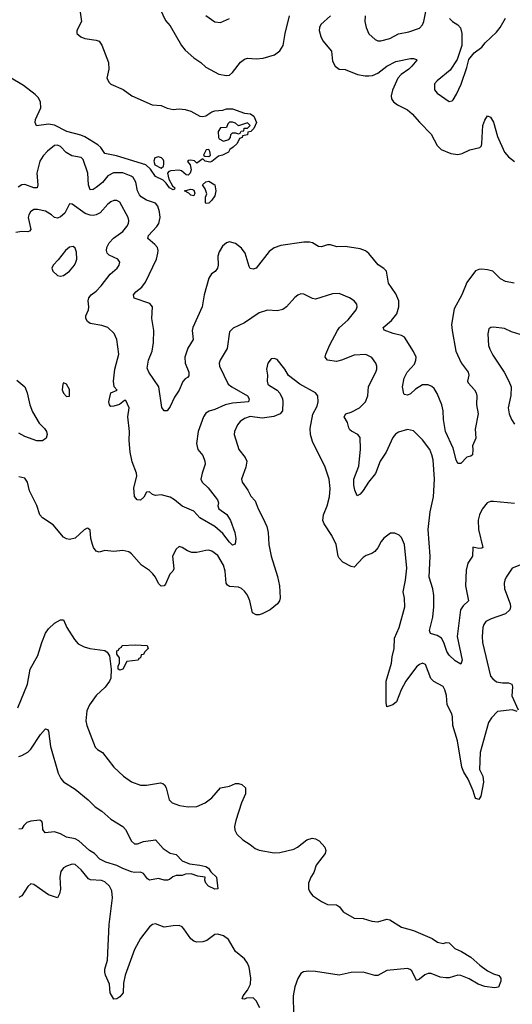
# Model space of a CAD drawing. Header units: inches. Extents: x 1834610 to 2027685, y 642842 to 774116.
# Tile 614 of 632: x 2006055 to 2009376, y 741714 to 748343. Entities that reach past the tile are written whole.
import ezdxf

# ---------------------------------------------------------------- set-up
doc = ezdxf.new("R2010")
doc.units = ezdxf.units.IN
doc.header["$MEASUREMENT"] = 0
doc.layers.add('C0704', color=7, linetype='Continuous')

msp = doc.modelspace()

# ---------------------------------------------------------------- linework, layer by layer
at = {"layer": 'C0704', "color": 5}
for points, elevation in [([(2006460.5, 748410), (2006470.7, 748330), (2006441, 748270), (2006441, 748250), (2006467.9, 748227.9), (2006495.2, 748215.2), (2006570, 748204.9), (2006590, 748197.3), (2006610, 748171), (2006654.2, 748054.2), (2006656.3, 748010), (2006643, 747950), (2006659, 747919), (2006669, 747909), (2006752.5, 747872.5), (2006811, 747830), (2006948.9, 747768.9), (2007010, 747764.9), (2007050, 747748.2), (2007090, 747738), (2007130, 747742.4), (2007170, 747738.7), (2007210, 747727.7), (2007270, 747692.4), (2007290, 747690.3), (2007310, 747695.3), (2007350, 747721.7), (2007370, 747728.7), (2007425.2, 747734.8), (2007450, 747742.6), (2007490, 747743), (2007570, 747714), (2007612, 747710), (2007633.7, 747693.7), (2007651.3, 747650), (2007634, 747610), (2007614, 747590), (2007594, 747586), (2007590, 747568), (2007558, 747562), (2007554, 747550), (2007538, 747542), (2007522, 747510), (2007495.3, 747484.7), (2007472, 747470), (2007462, 747450), (2007422, 747430), (2007396, 747424), (2007350, 747388), (2007336, 747384), (2007306, 747390), (2007290, 747406), (2007250, 747378), (2007232.7, 747392.7), (2007210, 747397.2), (2007190, 747395.3), (2007187.3, 747387.3), (2007204.7, 747364.7), (2007211, 747331), (2007204.7, 747310), (2007190, 747295.3), (2007178, 747298), (2007145.2, 747325.2), (2007129.3, 747329.3), (2007073.7, 747326.3), (2007059.8, 747320.2), (2007051, 747309), (2007060.4, 747270), (2007084.9, 747224.9), (2007102, 747210), (2007098.4, 747201.6), (2007090, 747198), (2007064.7, 747210), (2007042.2, 747242.3), (2007021.7, 747261.7), (2006970, 747288.2), (2006937.4, 747337.4), (2006905.6, 747365.6), (2006706.7, 747426.7), (2006630, 747442.4), (2006602.3, 747482.3), (2006580.9, 747500.9), (2006494.3, 747554.3), (2006466.5, 747566.5), (2006373.6, 747590), (2006290, 747632.6), (2006250, 747639.2), (2006168.3, 747628.3), (2006158.7, 747650), (2006161.7, 747670), (2006198.2, 747750), (2006194.8, 747790), (2006178.8, 747818.8), (2006159.4, 747839.4), (2006080, 747900), (2005890, 748011.1)], 220), ([(2006986.8, 748446.8), (2007037.2, 748337.2), (2007070, 748301.6), (2007146.7, 748170), (2007170, 748138), (2007230, 748086.5), (2007275.4, 748055.4), (2007310, 748022.6), (2007396.9, 747976.9), (2007450, 747967.4), (2007470, 747970.3), (2007490, 747987.2), (2007543.3, 748056.7), (2007570, 748077.7), (2007590, 748084.4), (2007650, 748079.1), (2007697, 748083), (2007773.1, 748106.9), (2007810, 748132.4), (2007831.9, 748170), (2007844.6, 748250), (2007873.6, 748370)], 240), ([(2008385.2, 748370), (2008382.2, 748330), (2008386, 748310), (2008390.4, 748290), (2008410, 748247), (2008450.8, 748210), (2008470, 748200.4), (2008490, 748201.1), (2008550, 748216), (2008610, 748247.9), (2008677.8, 748262.2), (2008750, 748285.5), (2008770, 748307.3), (2008779.7, 748330), (2008794.7, 748410)], 260), ([(2007310, 748370.4), (2007370, 748327.4), (2007410, 748324.6), (2007470, 748350.3)], 260), ([(2008150.1, 748369.9), (2008086.3, 748310), (2008076, 748290), (2008074.3, 748270), (2008085.5, 748230), (2008099.8, 748200.2), (2008156.5, 748130), (2008164, 748064), (2008181.3, 748030), (2008210, 748010.3), (2008250, 748007.2), (2008332.9, 747972.8), (2008384, 747964), (2008410, 747964.3), (2008432.9, 747967), (2008470, 747982.9), (2008531.1, 748030), (2008590, 748061), (2008690, 748080.8), (2008710, 748081.3), (2008730, 748074), (2008733, 748070), (2008699.6, 748030), (2008678.6, 748010), (2008626.3, 747973.7), (2008605.2, 747950), (2008569.1, 747869.1), (2008559, 747830), (2008562.6, 747810), (2008575.3, 747790), (2008601.1, 747770), (2008670, 747735.8), (2008701.2, 747710), (2008750, 747652.4), (2008830, 747572.3), (2008870, 747495.6), (2008895.8, 747470), (2008960.9, 747440.9), (2009010, 747435.2), (2009038.6, 747441.4), (2009090, 747467.6), (2009157.6, 747482.4), (2009167.4, 747492.6), (2009171.5, 747508.5), (2009178.5, 747630), (2009190, 747667.3), (2009210, 747696), (2009230, 747686.8), (2009250, 747653.4), (2009276.1, 747556.1), (2009324.6, 747450), (2009350, 747418.6), (2009390, 747387.7)], 240), ([(2008953.4, 748350), (2008972.7, 748330), (2009010, 748308.8), (2009027.6, 748287.6), (2009036.5, 748250), (2009034.9, 748170), (2009005.5, 748074.5), (2008957.8, 748002.2), (2008869.2, 747930.8), (2008852.7, 747910), (2008850.7, 747870), (2008870, 747847.3), (2008950, 747792.7), (2008970, 747795.5), (2008977, 747803), (2008999.5, 747840.5), (2009030.8, 747909.2), (2009070, 748021), (2009084.1, 748075.9), (2009119.7, 748120.2), (2009170, 748157.6), (2009193.2, 748186.8), (2009270, 748258), (2009293.8, 748290), (2009330, 748354)], 260), ([(2009388.3, 746568.3), (2009330, 746580.8), (2009297, 746597), (2009245.2, 746650), (2009210, 746659.7), (2009170, 746662.4), (2009150, 746661.6), (2009127.6, 746652.4), (2009070, 746572.7), (2009036.9, 746490), (2008984.5, 746395.5), (2008966.7, 746290), (2008970.2, 746249.8), (2008996.5, 746110), (2009032.5, 746032.5), (2009078.6, 745970), (2009082.9, 745950), (2009073.8, 745910), (2009078.2, 745898.2), (2009120.8, 745850), (2009132.6, 745830), (2009136.9, 745810), (2009134.5, 745750), (2009145.5, 745690), (2009126.2, 745586.2), (2009130, 745526), (2009106.8, 745473.2), (2009111, 745450), (2009106.8, 745413.2), (2009096.3, 745403.7), (2009070, 745397.2), (2009030, 745355.3), (2009010, 745354), (2008998.7, 745378.7), (2008977.2, 745457.3), (2008924.7, 745570), (2008913.1, 745650), (2008909.8, 745710), (2008900.3, 745750), (2008870, 745827), (2008850, 745858.7), (2008833.2, 745873.2), (2008810, 745883.5), (2008770, 745884.2), (2008724.1, 745855.9), (2008690, 745824.2), (2008670, 745815.1), (2008650, 745819), (2008644.8, 745824.8), (2008636.9, 745870), (2008647.8, 745930), (2008666.8, 745970), (2008716, 746024), (2008725.6, 746050), (2008727.1, 746070), (2008710, 746109.7), (2008650, 746205), (2008630, 746216.2), (2008572, 746230), (2008512.8, 746252.8), (2008506.3, 746270), (2008562, 746318), (2008597.2, 746362.8), (2008611.5, 746408.5), (2008610.5, 746450), (2008590, 746497.6), (2008541.8, 746570), (2008529.1, 746649.1), (2008510, 746668.4), (2008472.4, 746692.4), (2008410, 746769.7), (2008386.9, 746786.9), (2008350, 746801), (2008250, 746814.8), (2008192.6, 746812.6), (2008150, 746826.3), (2008130, 746828), (2008090, 746813), (2008070, 746815.8), (2008030, 746839.7), (2008010, 746845.1), (2007970, 746845.4), (2007816.4, 746823.6), (2007770, 746806.6), (2007737.7, 746782.3), (2007650.2, 746669.8), (2007630, 746662.4), (2007610, 746667.6), (2007601.2, 746681.2), (2007574.2, 746770), (2007550, 746805.6), (2007510, 746836.9), (2007470, 746847.3), (2007450, 746840.7), (2007422.3, 746817.7), (2007399.5, 746780.5), (2007392, 746750), (2007393.1, 746690), (2007388.7, 746670), (2007372.3, 746647.7), (2007349.2, 746630.8), (2007330, 746602), (2007299, 746490), (2007284.2, 746410), (2007221.3, 746270), (2007216.9, 746250), (2007225.3, 746190), (2007187.8, 746132.2), (2007167.6, 746070), (2007170.2, 746030), (2007195.3, 745970), (2007196, 745944), (2007186.9, 745933.1), (2007170, 745925.6), (2007154.1, 745905.9), (2007130, 745847.8), (2007098.8, 745801.2), (2007070, 745739), (2007050, 745709), (2007030, 745709), (2007012.9, 745732.9), (2006992.3, 745870), (2006925.6, 745970), (2006915.6, 745995.6), (2006922.7, 746050), (2006948.6, 746110), (2006957.8, 746170), (2006958.9, 746250), (2006947, 746330), (2006949.7, 746410), (2006932.6, 746432.6), (2006828, 746468), (2006821.6, 746490), (2006838.4, 746510), (2006878.2, 746541.8), (2006904.4, 746575.6), (2006976.4, 746730), (2006987.4, 746770), (2006988.6, 746790), (2006983.5, 746810), (2006967.1, 746830), (2006919.7, 746870), (2006924.2, 746890), (2006980.8, 746950), (2006993.6, 746970), (2007001.1, 747010), (2006998.5, 747050), (2006987.5, 747087.5), (2006970, 747108.3), (2006910, 747128.9), (2006874.7, 747150), (2006862.8, 747162.8), (2006849.2, 747190), (2006837.7, 747250), (2006819.5, 747279.5), (2006806.9, 747290), (2006750, 747311), (2006687.6, 747312.4), (2006650, 747291.7), (2006612.9, 747247), (2006570, 747212.6), (2006550, 747200.3), (2006530, 747198.3), (2006518.3, 747230), (2006514, 747310), (2006482, 747402), (2006470, 747414.2), (2006405.8, 747425.8), (2006369.2, 747449.2), (2006330, 747489.8), (2006310, 747497.1), (2006290, 747496.2), (2006241.5, 747458.5), (2006213.7, 747426.4), (2006190, 747389.6), (2006170.8, 747310), (2006177.5, 747230), (2006173.7, 747210), (2006150, 747210.9), (2006090, 747233.6), (2006070, 747231.3), (2006045.3, 747214.7)], 240), ([(2009390, 745085.7), (2009250, 745099.6), (2009230, 745099.1), (2009207.2, 745090), (2009172.6, 745047.4), (2009154.7, 745010), (2009146.2, 744973.8), (2009149.4, 744910), (2009177, 744790), (2009170, 744785.1), (2009150, 744783.1), (2009109.3, 744790.7), (2009106.9, 744730), (2009077, 744683.1), (2009064.3, 744635.7), (2009060.9, 744530), (2009081.3, 744430), (2009043.8, 744396.2), (2009027.7, 744370), (2009004.2, 744190), (2009038.4, 744030), (2009030, 744004), (2008990, 744026.6), (2008950, 744065.1), (2008935.6, 744090), (2008915, 744150), (2008897.8, 744177.8), (2008870, 744197.2), (2008824.5, 744210), (2008818.3, 744230), (2008841, 744319), (2008847.4, 744390), (2008847, 744467), (2008839.8, 744510), (2008816.2, 744590), (2008823.4, 744730), (2008809.1, 744910), (2008822.8, 745030), (2008846, 745130), (2008850.7, 745250), (2008841.6, 745378.4), (2008834.2, 745414.2), (2008819.8, 745450), (2008770, 745514), (2008710, 745573.6), (2008670, 745584.7), (2008610, 745565.1), (2008588.4, 745551.6), (2008570, 745529.6), (2008525.6, 745430), (2008485.7, 745370), (2008453.3, 745286.7), (2008407.3, 745230), (2008370, 745173.6), (2008350, 745149.4), (2008330, 745137.2), (2008315.2, 745175.2), (2008308, 745208), (2008308.9, 745248.9), (2008342.1, 745337.9), (2008352, 745452), (2008350.8, 745530), (2008335.6, 745550), (2008291.5, 745571.5), (2008281.6, 745581.6), (2008273.9, 745593.9), (2008264.2, 745630), (2008242, 745670), (2008254, 745690), (2008290, 745701.4), (2008346.9, 745730), (2008386, 745770), (2008401.4, 745810), (2008405.7, 745874.3), (2008455.1, 745970), (2008462.6, 745990), (2008463.5, 746010), (2008456.9, 746030), (2008428.7, 746068.7), (2008388.8, 746088.8), (2008310, 746084.7), (2008225.5, 746050), (2008190, 746041), (2008129.9, 746049.9), (2008114.3, 746070), (2008118, 746090), (2008145.6, 746154.4), (2008196.9, 746250), (2008211.8, 746270), (2008270, 746322.4), (2008323.6, 746390), (2008329.5, 746410), (2008327, 746427), (2008309.2, 746450), (2008279, 746470), (2008210, 746498.7), (2008163.8, 746496.2), (2008050, 746462), (2008030, 746465.1), (2007970, 746495.6), (2007950, 746496.4), (2007930, 746488.2), (2007910, 746472.8), (2007853.7, 746410), (2007830, 746391.2), (2007790, 746383.1), (2007726.6, 746386.6), (2007670.6, 746370), (2007570, 746301), (2007494.9, 746265.1), (2007470, 746242), (2007454, 746130), (2007406.7, 746050), (2007400.4, 746030), (2007403.1, 746010), (2007461.1, 745890), (2007485.3, 745870), (2007590, 745810.2), (2007601.8, 745790), (2007598, 745770), (2007490, 745762), (2007440.4, 745750), (2007370, 745717.4), (2007332.3, 745707.7), (2007310, 745694), (2007294.9, 745670), (2007258.3, 745570), (2007247, 745490), (2007255.8, 745450), (2007290, 745408.4), (2007303.9, 745370), (2007305.5, 745350), (2007284.6, 745290), (2007277.4, 745250), (2007286.3, 745230), (2007326.5, 745190), (2007387.6, 745110), (2007396.4, 745090), (2007390.5, 745070), (2007397.1, 745050), (2007450.7, 745010.7), (2007477.2, 744970), (2007505.5, 744890), (2007512.3, 744850), (2007507.9, 744812.1), (2007490, 744805.6), (2007470, 744824), (2007423.7, 744883.7), (2007371.5, 744931.5), (2007270, 744989.8), (2007230, 745033), (2007150, 745068), (2007099.7, 745110), (2007070, 745127.8), (2007010, 745143.1), (2006970, 745139.1), (2006950, 745145.1), (2006930, 745163.6), (2006910, 745160.7), (2006891, 745129), (2006870, 745108.2), (2006846.6, 745110), (2006830, 745132.3), (2006824.8, 745190), (2006844.6, 745270), (2006842.4, 745290), (2006813.6, 745366.4), (2006800.3, 745430), (2006792.4, 745510), (2006795.8, 745570), (2006783.1, 745670), (2006794.2, 745730), (2006770, 745779), (2006762, 745778), (2006727.7, 745752.3), (2006690, 745740.7), (2006670, 745739.3), (2006660.9, 745750), (2006656.2, 745770), (2006670, 745831.3), (2006712.3, 745847.7), (2006691.9, 745871.9), (2006688.3, 745908.3), (2006696.8, 745990), (2006722.4, 746090), (2006709.7, 746189.7), (2006691, 746231), (2006649.4, 746270), (2006610, 746284.8), (2006530, 746297.3), (2006511.4, 746310), (2006500.4, 746330), (2006500.5, 746350), (2006518.4, 746390), (2006522, 746410), (2006516.2, 746450), (2006521.6, 746470), (2006536.9, 746490), (2006570, 746515.2), (2006604.7, 746550), (2006664, 746630), (2006711.8, 746670), (2006726, 746690), (2006729.6, 746710), (2006716.2, 746730), (2006658.3, 746758.3), (2006645.1, 746770), (2006639.3, 746790), (2006641.8, 746810), (2006658.6, 746841.4), (2006688.6, 746871.4), (2006750, 746916.9), (2006777.8, 746950), (2006787.6, 746970), (2006790.9, 746990), (2006787.4, 747010), (2006730, 747115.4), (2006710, 747125.1), (2006690, 747124.5), (2006670, 747116.5), (2006650, 747101), (2006596.6, 747043.4), (2006571.2, 747028.8), (2006550, 747024.9), (2006530, 747026.2), (2006497, 747037), (2006410, 747100.7), (2006390, 747104), (2006360.2, 747039.8), (2006330, 747014.8), (2006310, 747007.4), (2006290, 747011.1), (2006269.7, 747030), (2006230, 747054.4), (2006174.6, 747065.4), (2006150, 747065.6), (2006128.6, 747050), (2006117.4, 747030), (2006112.8, 747010), (2006130, 746929.4), (2006121.5, 746918.5), (2006110, 746914), (2006070, 746917), (2006030, 746910.7)], 260), ([(2009430, 746222.6), (2009370, 746240.5), (2009323.7, 746263.7), (2009248.3, 746271.7), (2009230.5, 746269.5), (2009218.8, 746261.2), (2009212.3, 746227.7), (2009216.2, 746150), (2009223.6, 746123.6), (2009244.6, 746084.6), (2009322, 745970), (2009353.1, 745910), (2009367.6, 745870), (2009366.8, 745813.2), (2009348.8, 745730), (2009354, 745690), (2009370.3, 745650), (2009390, 745619.3)], 260), ([(2009410, 743685.6), (2009375.2, 743695.2), (2009276.1, 743683.9), (2009236.7, 743643.3), (2009216.3, 743610), (2009158.8, 743410), (2009155.5, 743295.5), (2009176.4, 743250), (2009182.2, 743210), (2009164.9, 743115.1), (2009150, 743092.7), (2009130, 743099.3), (2009126.1, 743106.1), (2009113.3, 743150), (2009079.6, 743230), (2009050, 743276.9), (2009035.2, 743310), (2009007.5, 743487.5), (2008974.3, 743590), (2008973.3, 743650), (2008967.8, 743670), (2008936.5, 743730), (2008931.8, 743791.8), (2008922.2, 743830), (2008910, 743853.5), (2008846.6, 743886.6), (2008827.3, 743907.3), (2008790, 744000.7), (2008770, 744009.7), (2008750, 744002.3), (2008730, 743984.8), (2008658.2, 743890), (2008626, 743830), (2008594.9, 743750), (2008570, 743729.6), (2008530, 743715.3), (2008526, 743746), (2008526.4, 743890), (2008561.3, 744010), (2008566, 744054), (2008580.3, 744110), (2008582.1, 744177.9), (2008614, 744250), (2008650.7, 744390), (2008650, 744448), (2008641.4, 744490), (2008656.8, 744570), (2008665.8, 744650), (2008648.3, 744810), (2008630, 744856), (2008613, 744873), (2008584.8, 744884.8), (2008555.2, 744884.8), (2008510, 744852), (2008492.2, 744830), (2008470, 744786.6), (2008450, 744762), (2008430, 744747.8), (2008390, 744734.7), (2008370, 744722.9), (2008310, 744657.2), (2008290, 744661.2), (2008233.2, 744690), (2008210, 744717.2), (2008202.9, 744730), (2008188.1, 744810), (2008158.7, 744870), (2008107.7, 744947.7), (2008099.5, 744970), (2008102.9, 745010), (2008127, 745070), (2008143.8, 745130), (2008147.5, 745187.5), (2008140.5, 745250), (2008114.7, 745330), (2008030, 745503.7), (2008015.3, 745550), (2008014.5, 745590), (2008032.1, 745687.9), (2008059.8, 745740.2), (2008068.3, 745770), (2008064.7, 745810), (2008050, 745831.6), (2007944.5, 745890), (2007868.1, 745948.2), (2007842.7, 745990), (2007790, 746054.5), (2007770, 746061.6), (2007750, 746059.5), (2007728.9, 746031.1), (2007719.3, 745990), (2007724.9, 745950), (2007724.2, 745910), (2007728.8, 745890), (2007738.8, 745878.9), (2007790, 745848.5), (2007810, 745827.7), (2007826, 745790), (2007829, 745769), (2007825.8, 745710), (2007810.7, 745689.3), (2007768.3, 745671.7), (2007690, 745660.2), (2007610, 745670.5), (2007570, 745657.8), (2007542.4, 745637.6), (2007524.5, 745615.5), (2007502.9, 745570), (2007500.7, 745550), (2007533.6, 745450), (2007575.8, 745395.8), (2007586, 745370), (2007580.3, 745330), (2007550.4, 745250), (2007555.3, 745230), (2007594.2, 745174.2), (2007614.2, 745134.2), (2007643.4, 745103.4), (2007662, 745050), (2007694.9, 744990), (2007720.8, 744930), (2007730.2, 744890.2), (2007734, 744810), (2007751.2, 744730), (2007793.7, 744593.6), (2007807.7, 744530), (2007811.6, 744450), (2007807, 744430), (2007793.3, 744410), (2007743.2, 744370), (2007690, 744341.6), (2007670, 744335.8), (2007650, 744335.6), (2007624.5, 744350), (2007607.4, 744430), (2007590, 744468.2), (2007570, 744494.8), (2007550, 744513.1), (2007530, 744521.8), (2007470, 744526.6), (2007456.5, 744536.5), (2007447.9, 744550), (2007441.1, 744630), (2007429.8, 744670), (2007390, 744735.3), (2007350, 744765.3), (2007330, 744770.9), (2007310, 744769.8), (2007250, 744754.8), (2007215.8, 744755.8), (2007185.8, 744765.8), (2007150, 744789.5), (2007130, 744796), (2007110, 744777.2), (2007086, 744730), (2007095.3, 744644.8), (2007088.4, 744630), (2007067, 744610), (2007038.2, 744541.8), (2007030, 744532), (2007010, 744528), (2006990, 744547), (2006970.8, 744590), (2006953, 744613), (2006930, 744634), (2006875.6, 744670), (2006810, 744745.7), (2006790, 744759.8), (2006750, 744768.4), (2006690, 744762), (2006630, 744769.5), (2006590, 744758), (2006570, 744765.2), (2006552.7, 744790), (2006546, 744810), (2006535.1, 744850), (2006530, 744906), (2006516.5, 744916.5), (2006510, 744919), (2006490, 744908.7), (2006428.2, 744851.8), (2006390, 744842.9), (2006370, 744847.3), (2006350, 744858.7), (2006280.7, 744940.7), (2006209.9, 744989.9), (2006189.8, 745010), (2006171.2, 745071.1), (2006121.1, 745170), (2006107.7, 745230), (2006090, 745256.1), (2006050, 745265.4)], 280), ([(2006036.1, 745916.1), (2006090.3, 745870), (2006106.5, 745830), (2006123.8, 745750), (2006142.1, 745702.1), (2006186.4, 745626.4), (2006223.1, 745590), (2006236.1, 745570), (2006240.3, 745550), (2006234.5, 745525.5), (2006210, 745507), (2006170, 745508), (2006090, 745535.6), (2006050, 745558)], 260), ([(2009427.7, 744670), (2009374.4, 744650), (2009333.7, 744590), (2009325.3, 744570), (2009320.3, 744550), (2009324.2, 744510), (2009361.7, 744410), (2009365, 744390), (2009358.6, 744370), (2009330, 744342.5), (2009234.4, 744310), (2009198.8, 744290), (2009183.2, 744270), (2009176.5, 744250), (2009172.2, 744190), (2009175.4, 744150), (2009230, 743923), (2009243.8, 743903.8), (2009270, 743885.8), (2009310, 743877.2), (2009350, 743877.2), (2009371.9, 743870), (2009378.6, 743850), (2009373.2, 743790), (2009415.5, 743695.5)], 280), ([(2006042, 743710), (2006108.1, 743870), (2006125.7, 743970), (2006176.9, 744063.1), (2006204.4, 744150), (2006230, 744212.7), (2006250, 744241.3), (2006290, 744279.5), (2006330, 744301.6), (2006350, 744302.8), (2006372.7, 744250), (2006423.8, 744170), (2006450, 744141.6), (2006490, 744120.3), (2006528, 744108.1), (2006630, 744095.3), (2006644.7, 744084.7), (2006660.4, 744060.4), (2006670.8, 743970), (2006668.8, 743910), (2006661.1, 743890), (2006632, 743848), (2006570, 743793), (2006524.9, 743730), (2006508.9, 743690), (2006502, 743622), (2006507.2, 743590), (2006564.8, 743444.8), (2006578.8, 743430), (2006613, 743410), (2006690, 743310.5), (2006755.5, 743250), (2006810, 743212.2), (2006870, 743188.7), (2006910, 743188.9), (2007004.1, 743204.1), (2007019.9, 743199.9), (2007031.7, 743191.7), (2007042.4, 743170), (2007063.8, 743090), (2007082, 743070), (2007131.5, 743051.5), (2007190, 743043.1), (2007250, 743046), (2007304.5, 743070), (2007350, 743103.1), (2007410, 743171.5), (2007470, 743181.2), (2007510, 743199.5), (2007530, 743201.1), (2007553, 743193), (2007577.6, 743170), (2007578.2, 743130), (2007550.2, 743070), (2007511.6, 742950), (2007504.2, 742910), (2007506.1, 742886.1), (2007519.2, 742859.2), (2007560.3, 742820.2), (2007610, 742790.4), (2007643.1, 742763.1), (2007670, 742750.3), (2007770, 742732.9), (2007810, 742734.9), (2007902.6, 742757.4), (2007928.8, 742771.2), (2007990, 742822), (2008027.7, 742832.3), (2008050, 742828.2), (2008074.7, 742814.7), (2008112.4, 742772.4), (2008118.7, 742750), (2008115.6, 742730), (2008054.9, 742650), (2008038.3, 742601.7), (2008018.8, 742570), (2008002, 742530), (2008001.3, 742490), (2008010.4, 742470), (2008030, 742446.7), (2008090, 742404.9), (2008130, 742385.3), (2008190, 742383.6), (2008210.9, 742370.9), (2008235.8, 742335.8), (2008310, 742292.9), (2008370, 742291.3), (2008430, 742272.4), (2008470, 742269), (2008530, 742286), (2008550, 742283.1), (2008630, 742233.4), (2008710, 742211.5), (2008835.6, 742155.6), (2008871.3, 742131.3), (2008910, 742124), (2008930, 742130.2), (2008950, 742128.2), (2008989.3, 742089.3), (2009033, 742070), (2009095.5, 742030), (2009157.2, 741977.2), (2009210, 741939.1), (2009250, 741918), (2009286.4, 741906.4), (2009298, 741890), (2009298, 741870), (2009282, 741830), (2009256.3, 741823.7), (2009190, 741833.3), (2009146.6, 741850), (2009085.5, 741885.5), (2009030, 741907.6), (2009010, 741908.7), (2008950, 741891), (2008929.1, 741890.9), (2008890, 741896.5), (2008830, 741922), (2008810, 741921.6), (2008787.6, 741912.4), (2008750, 741882.9), (2008730, 741874), (2008698, 741938), (2008688.1, 741948.2), (2008670, 741954), (2008530, 741940.4), (2008470, 741908.4), (2008450, 741906.9), (2008370, 741930.9), (2008290, 741928), (2008210, 741910.7), (2008050, 741934.5), (2008003.6, 741936.4), (2007967.9, 741932.1), (2007950, 741920.7), (2007930, 741886.6), (2007910.3, 741830.3), (2007898.8, 741770), (2007901.7, 741650)], 280), ([(2006050, 743383.1), (2006070, 743388.2), (2006109.7, 743410.3), (2006129.7, 743430.3), (2006195.6, 743530), (2006230, 743567.3), (2006242.8, 743562.8), (2006250, 743552), (2006262.3, 743450), (2006315.6, 743270), (2006333.5, 743233.5), (2006351.3, 743211.3), (2006430, 743163.1), (2006517.1, 743090), (2006563.4, 743043.4), (2006610, 743014.4), (2006670, 742959.5), (2006750.3, 742910.3), (2006767.7, 742890), (2006810, 742811), (2006830, 742794.8), (2006850, 742794), (2006889.6, 742810.4), (2006970, 742821), (2007023.4, 742763.4), (2007070, 742730.6), (2007110, 742722.4), (2007150, 742679.3), (2007199.6, 742659.6), (2007270, 742650.2), (2007310, 742640.5), (2007327.8, 742630), (2007344.6, 742604.6), (2007382.6, 742570), (2007392, 742490), (2007370, 742489.6), (2007328.3, 742508.3), (2007309.6, 742530), (2007302.9, 742550), (2007305.2, 742570), (2007257.2, 742577.2), (2007212.1, 742592.1), (2007174, 742590), (2007150, 742581.2), (2007110, 742581.2), (2007087.1, 742572.9), (2007065.4, 742554.6), (2007050.7, 742549.3), (2007030, 742549.3), (2006990, 742560.9), (2006930, 742548.7), (2006917.2, 742557.2), (2006890, 742595.1), (2006870, 742602.7), (2006830, 742601.3), (2006810, 742606), (2006750, 742627.7), (2006710, 742648), (2006635.6, 742670), (2006596.1, 742690), (2006559.3, 742730), (2006525.7, 742750), (2006453.2, 742813.2), (2006430, 742827.7), (2006370, 742839.2), (2006330, 742861.1), (2006290, 742874.6), (2006227, 742867), (2006211.1, 742890), (2006209.8, 742930), (2006203.7, 742943.7), (2006190, 742954.4), (2006130, 742946), (2006102.9, 742937.1), (2006082.2, 742917.8), (2006070, 742895.6), (2006050, 742892.8)], 260), ([(2007673.8, 741690), (2007650, 741737.6), (2007630, 741757.2), (2007584.9, 741755.1), (2007570, 741747.6), (2007555.3, 741750), (2007561.7, 741770), (2007591.5, 741808.5), (2007610.6, 741849.4), (2007614.5, 741890), (2007602.6, 741962.6), (2007590.6, 741990.6), (2007570, 742020.5), (2007509.9, 742069.9), (2007462, 742150), (2007430, 742175.1), (2007390, 742186.6), (2007370, 742183), (2007316.1, 742143.9), (2007290, 742133.5), (2007250, 742130.8), (2007230, 742139.2), (2007210, 742154.8), (2007162.6, 742222.6), (2007150, 742235.1), (2007130, 742243.5), (2007090, 742242.3), (2007030, 742232.6), (2006970, 742254.7), (2006950, 742251.2), (2006930, 742235.8), (2006870, 742155.6), (2006830, 742083), (2006766.3, 741910), (2006755.8, 741855.8), (2006752, 741790), (2006730, 741764.2), (2006710, 741749.4), (2006690, 741749.2), (2006665.3, 741790), (2006659.7, 741850), (2006632.7, 741910), (2006628.5, 741930), (2006628.6, 741950), (2006646.4, 742010), (2006658, 742250), (2006680.2, 742430), (2006676.5, 742476.5), (2006660.4, 742510), (2006630, 742538.5), (2006606.7, 742546.7), (2006531.8, 742551.8), (2006519.4, 742559.4), (2006470, 742619.7), (2006430, 742654), (2006410, 742656.9), (2006370, 742644.5), (2006350, 742632.3), (2006331.7, 742608.3), (2006325.8, 742570), (2006330.2, 742489.8), (2006323.7, 742456.3), (2006310.3, 742429.7), (2006249.5, 742450), (2006150, 742520.7), (2006130, 742525.1), (2006110, 742507.3), (2006070, 742444.2), (2006050, 742433.6)], 280)]:
    msp.add_lwpolyline(points, dxfattribs=dict(at, elevation=elevation))
for points, elevation in [([(2007470, 747654), (2007458.8, 747641.2), (2007450, 747618), (2007410, 747615.3), (2007393, 747590), (2007395.5, 747550), (2007400.3, 747540.3), (2007430, 747524.7), (2007464.1, 747535.9), (2007475.3, 747550), (2007478, 747570), (2007490, 747582), (2007510, 747582), (2007530, 747574), (2007542, 747578), (2007548.4, 747591.6), (2007566, 747594), (2007568.4, 747611.6), (2007590, 747612), (2007608, 747630), (2007590, 747648), (2007530, 747628), (2007510, 747646), (2007490, 747653.2)], 220), ([(2007330, 747468), (2007312.7, 747467.3), (2007294, 747430), (2007303.6, 747423.6), (2007330, 747421), (2007342, 747430), (2007336, 747456)], 220), ([(2006990, 747418.7), (2006966.6, 747413.4), (2006958.4, 747390), (2006966, 747366), (2007010, 747342.8), (2007024.1, 747355.9), (2007027.3, 747370), (2007028, 747390), (2007021.3, 747401.3), (2007012, 747411.9)], 220), ([(2007230, 747158), (2007210, 747162), (2007195.3, 747175.3), (2007166, 747190), (2007210, 747202), (2007219.6, 747199.6), (2007230, 747194), (2007235.3, 747175.3)], 220), ([(2007310, 747106), (2007308, 747110), (2007308.4, 747148.4), (2007317.2, 747170), (2007304.7, 747204.7), (2007288, 747230), (2007310, 747251), (2007330, 747256), (2007370, 747232), (2007378, 747190), (2007370, 747158), (2007350, 747128), (2007330, 747108.7)], 220), ([(2006415.8, 746815.8), (2006390, 746811.1), (2006363.6, 746790), (2006314.7, 746725.3), (2006281.6, 746690), (2006272.7, 746670), (2006278, 746650), (2006310, 746621.6), (2006330, 746616.4), (2006350, 746621.3), (2006390, 746648.7), (2006425.1, 746690), (2006434, 746710), (2006439.7, 746730), (2006437.3, 746777.4), (2006430, 746805.2)], 280), ([(2006350, 745897.2), (2006344.9, 745890), (2006341.2, 745850), (2006350, 745828), (2006370, 745806.5), (2006390, 745808.4), (2006390, 745852), (2006370, 745889.2)], 280), ([(2006730, 743964), (2006718, 743970), (2006718, 743990), (2006728, 744010), (2006727.3, 744047.3), (2006709.2, 744070), (2006710, 744094), (2006722, 744098), (2006726, 744110), (2006742, 744118), (2006746, 744130), (2006834, 744134), (2006914, 744130), (2006922, 744110), (2006896, 744084), (2006890, 744068), (2006874, 744066), (2006870, 744046), (2006858, 744042), (2006854, 744030), (2006778, 744022), (2006750, 743969.3)], 280)]:
    msp.add_lwpolyline(points, close=True, dxfattribs=dict(at, elevation=elevation))

doc.saveas('drawing.dxf')
